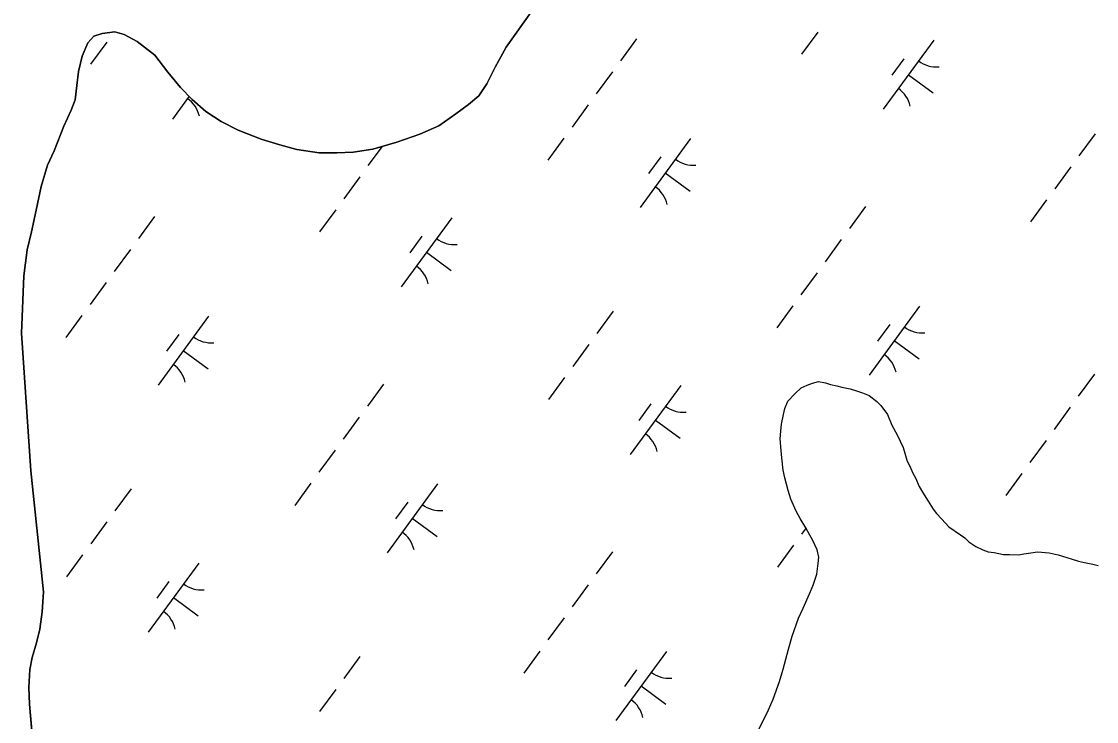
# Model space of a CAD drawing. Extents: x 3905714 to 3926767, y 183354 to 205755.
# Drawn here: x 3922208 to 3922838, y 197403 to 197813 of the extents above; entities that cross this region are included whole.
import ezdxf

# ---------------------------------------------------------------- set-up
doc = ezdxf.new("R2010")
doc.units = 0
doc.layers.add('V-TOPO-SHOR', color=7, linetype='Continuous')
doc.layers.add('V-WETL-SWMP', color=7, linetype='Continuous')

msp = doc.modelspace()

# ---------------------------------------------------------------- linework, layer by layer
at = {"layer": 'V-TOPO-SHOR'}
for points in [[(3922219.2, 197338.04), (3922212.64, 197413.3), (3922212.29, 197423.05), (3922212.91, 197433.57), (3922214.3, 197440.58), (3922216.67, 197449.15), (3922218.65, 197457.14), (3922220.05, 197467.27), (3922220.87, 197479.15), (3922213.52, 197549.94), (3922207.97, 197630.66), (3922209.26, 197664.37), (3922211.26, 197679.57), (3922213.84, 197690.09), (3922216.61, 197702.94), (3922219.58, 197716.77), (3922223.14, 197729.23), (3922227.07, 197737.6), (3922232.77, 197752.01), (3922237.09, 197761.54), (3922239.46, 197767.57), (3922240.46, 197775.96), (3922241.46, 197784.14), (3922243.44, 197793.1), (3922246.79, 197800.88), (3922250.31, 197804.77), (3922255.19, 197806.51), (3922262.6, 197807.45), (3922268.05, 197805.87), (3922275.83, 197801.75), (3922286.14, 197793.72), (3922293.7, 197783.75), (3922301.08, 197774.76), (3922308.07, 197767.72), (3922316.04, 197760.67), (3922324.98, 197754.79), (3922334.9, 197749.69), (3922348.53, 197744.57), (3922359.43, 197741.22), (3922369.36, 197738.45), (3922382.42, 197736.46), (3922392.75, 197736.42), (3922402.3, 197736.78), (3922413.81, 197738.68), (3922428.05, 197742.73), (3922441.52, 197747.36), (3922452.65, 197752.38), (3922462.61, 197759.37), (3922470.04, 197764.8), (3922476.1, 197769.84), (3922480.61, 197776.84), (3922485.52, 197786.77), (3922491.99, 197798.44), (3922502.57, 197813.22), (3922510.02, 197823.72)], [(3922674.99, 197495.63), (3922675.25, 197499.43), (3922674.25, 197503.75), (3922671.48, 197509.59), (3922669.97, 197512.39), (3922667.71, 197516.71), (3922664.43, 197522.05), (3922661.91, 197526.37), (3922658.89, 197533.48), (3922657.38, 197538.56), (3922655.38, 197545.92), (3922654.38, 197550.49), (3922653.65, 197557.6), (3922653.16, 197561.91), (3922652.67, 197568.76), (3922652.94, 197573.33), (3922653.47, 197577.38), (3922654.5, 197582.96), (3922655.27, 197586.51), (3922657.07, 197590.81), (3922661.14, 197595.11), (3922664.96, 197598.65), (3922668.51, 197600.16), (3922671.56, 197601.41), (3922675.12, 197602.42), (3922679.17, 197601.64), (3922682.21, 197600.61), (3922685.76, 197599.84), (3922688.8, 197599.07), (3922693.62, 197598.04), (3922697.92, 197596.76), (3922700.96, 197595.73), (3922704.77, 197594.19), (3922709.32, 197590.62), (3922711.59, 197588.33), (3922715.63, 197582.99), (3922718.15, 197576.9), (3922721.17, 197571.05), (3922724.69, 197563.68), (3922725.7, 197560.38), (3922726.95, 197556.32), (3922729.22, 197551.49), (3922730.47, 197548.7), (3922731.98, 197545.9), (3922734, 197540.82), (3922736.01, 197537.52), (3922739.29, 197532.18), (3922742.32, 197527.6), (3922744.34, 197525.06), (3922747.37, 197521.75), (3922751.41, 197517.17), (3922758.25, 197512.58), (3922760.77, 197510.79), (3922763.3, 197508.5), (3922767.35, 197505.7), (3922771.4, 197503.65), (3922774.44, 197502.63), (3922777.99, 197502.11), (3922783.57, 197501.07), (3922787.12, 197501.06), (3922792.45, 197500.79), (3922795.49, 197501.28), (3922799.55, 197502.03), (3922803.36, 197502.52), (3922810.21, 197501.99), (3922815.53, 197500.7), (3922823.13, 197498.39), (3922827.44, 197497.11), (3922830.98, 197496.33), (3922835.8, 197495.3), (3922839.1, 197494.53)], [(3922639.12, 197396.58), (3922643.21, 197404.68), (3922645.76, 197410), (3922648.57, 197416.08), (3922652.16, 197426.46), (3922654.47, 197433.81), (3922657.56, 197445.47), (3922659.61, 197453.07), (3922663.46, 197463.71), (3922666.01, 197469.54), (3922669.85, 197477.89), (3922671.9, 197482.96), (3922674.2, 197489.54), (3922674.99, 197495.63)]]:
    msp.add_lwpolyline(points, dxfattribs=at)
at = {"layer": 'V-WETL-SWMP'}
for p, q in [((3922510.02, 197823.71), (3922502.57, 197813.22)), ((3922502.57, 197813.22), (3922491.99, 197798.44)), ((3922250.31, 197804.77), (3922246.79, 197800.88)), ((3922257.94, 197801.44), (3922248.49, 197788.53)), ((3922255.19, 197806.5), (3922250.31, 197804.77)), ((3922262.6, 197807.45), (3922255.19, 197806.5)), ((3922268.05, 197805.87), (3922262.6, 197807.45)), ((3922275.83, 197801.75), (3922268.05, 197805.87)), ((3922286.14, 197793.72), (3922275.83, 197801.75)), ((3922568.46, 197803.23), (3922559, 197790.32)), ((3922674.62, 197807.27), (3922665.16, 197794.36)), ((3922742.63, 197802.43), (3922713.08, 197762.1)), ((3922246.79, 197800.88), (3922243.45, 197793.1)), ((3922491.99, 197798.44), (3922485.52, 197786.77)), ((3922243.45, 197793.1), (3922241.46, 197784.14)), ((3922293.7, 197783.75), (3922286.14, 197793.72)), ((3922725.17, 197791.67), (3922718.08, 197781.99)), ((3922241.46, 197784.14), (3922240.46, 197775.95)), ((3922301.08, 197774.76), (3922293.7, 197783.75)), ((3922485.52, 197786.77), (3922480.61, 197776.84)), ((3922554.27, 197783.87), (3922544.81, 197770.96)), ((3922480.61, 197776.84), (3922476.1, 197769.84)), ((3922727.85, 197782.27), (3922742.37, 197771.63)), ((3922240.46, 197775.95), (3922239.46, 197767.58)), ((3922308.07, 197767.72), (3922301.08, 197774.76)), ((3922476.1, 197769.84), (3922470.04, 197764.8)), ((3922239.46, 197767.58), (3922237.09, 197761.54)), ((3922306.18, 197769.62), (3922296.4, 197756.28)), ((3922316.04, 197760.67), (3922308.07, 197767.72)), ((3922470.04, 197764.8), (3922462.61, 197759.36)), ((3922540.09, 197764.51), (3922530.63, 197751.6)), ((3922237.09, 197761.54), (3922232.77, 197752.01)), ((3922324.98, 197754.79), (3922316.04, 197760.67)), ((3922462.61, 197759.36), (3922452.65, 197752.38)), ((3922232.77, 197752.01), (3922227.07, 197737.6)), ((3922334.9, 197749.69), (3922324.98, 197754.79)), ((3922452.65, 197752.38), (3922441.52, 197747.36)), ((3922348.53, 197744.57), (3922334.9, 197749.69)), ((3922359.43, 197741.22), (3922348.53, 197744.57)), ((3922441.52, 197747.36), (3922428.05, 197742.73)), ((3922525.9, 197745.15), (3922516.45, 197732.24)), ((3922600.09, 197744.82), (3922570.54, 197704.49)), ((3922837.16, 197747.68), (3922827.71, 197734.77)), ((3922369.36, 197738.45), (3922359.43, 197741.22)), ((3922382.42, 197736.46), (3922369.36, 197738.45)), ((3922413.81, 197738.68), (3922402.3, 197736.78)), ((3922419.31, 197740.25), (3922411.04, 197728.95)), ((3922428.05, 197742.73), (3922413.81, 197738.68)), ((3922227.07, 197737.6), (3922223.14, 197729.23)), ((3922392.75, 197736.42), (3922382.42, 197736.46)), ((3922402.3, 197736.78), (3922392.75, 197736.42)), ((3922582.63, 197734.05), (3922575.54, 197724.37)), ((3922223.14, 197729.23), (3922219.58, 197716.77)), ((3922822.98, 197728.32), (3922813.52, 197715.41)), ((3922406.31, 197722.49), (3922396.85, 197709.59)), ((3922585.31, 197724.65), (3922599.83, 197714.01)), ((3922219.58, 197716.77), (3922216.61, 197702.94)), ((3922808.8, 197708.96), (3922799.34, 197696.05)), ((3922216.61, 197702.94), (3922213.84, 197690.09)), ((3922392.12, 197703.13), (3922382.67, 197690.23)), ((3922702.63, 197704.92), (3922693.18, 197692.01)), ((3922285.96, 197699.1), (3922276.51, 197686.19)), ((3922460.13, 197698.3), (3922430.58, 197657.97)), ((3922213.84, 197690.09), (3922211.26, 197679.57)), ((3922442.68, 197687.54), (3922435.59, 197677.86)), ((3922688.45, 197685.56), (3922678.99, 197672.65)), ((3922211.26, 197679.57), (3922209.26, 197664.37)), ((3922271.78, 197679.74), (3922262.32, 197666.83)), ((3922445.36, 197678.14), (3922459.88, 197667.5)), ((3922209.26, 197664.37), (3922207.97, 197630.66)), ((3922674.27, 197666.2), (3922664.81, 197653.29)), ((3922257.59, 197660.38), (3922248.14, 197647.47)), ((3922660.08, 197646.84), (3922650.63, 197633.93)), ((3922734.27, 197646.51), (3922704.72, 197606.18)), ((3922243.41, 197641.02), (3922233.95, 197628.11)), ((3922317.59, 197640.69), (3922288.04, 197600.35)), ((3922554.67, 197643.55), (3922545.21, 197630.64)), ((3922716.81, 197635.75), (3922709.72, 197626.07)), ((3922207.97, 197630.66), (3922213.53, 197549.94)), ((3922300.14, 197629.92), (3922293.05, 197620.24)), ((3922719.49, 197626.35), (3922734.01, 197615.71)), ((3922302.82, 197620.52), (3922317.34, 197609.88)), ((3922540.49, 197624.19), (3922531.03, 197611.28)), ((3922836.81, 197606.62), (3922827.36, 197593.71)), ((3922420.14, 197600.79), (3922410.68, 197587.88)), ((3922526.3, 197604.83), (3922516.85, 197591.92)), ((3922594.31, 197600), (3922564.76, 197559.66)), ((3922664.96, 197598.65), (3922668.51, 197600.16)), ((3922668.51, 197600.16), (3922671.56, 197601.41)), ((3922671.56, 197601.41), (3922675.12, 197602.42)), ((3922675.12, 197602.42), (3922679.17, 197601.64)), ((3922679.17, 197601.64), (3922682.21, 197600.61)), ((3922682.21, 197600.61), (3922685.76, 197599.84)), ((3922685.76, 197599.84), (3922688.8, 197599.07)), ((3922657.07, 197590.81), (3922661.14, 197595.11)), ((3922661.14, 197595.11), (3922664.96, 197598.65)), ((3922688.8, 197599.07), (3922693.62, 197598.04)), ((3922693.62, 197598.04), (3922697.93, 197596.75)), ((3922697.93, 197596.75), (3922700.96, 197595.73)), ((3922700.96, 197595.73), (3922704.76, 197594.19)), ((3922704.76, 197594.19), (3922709.32, 197590.62)), ((3922576.86, 197589.23), (3922569.77, 197579.55)), ((3922655.27, 197586.51), (3922657.07, 197590.81)), ((3922709.32, 197590.62), (3922711.59, 197588.33)), ((3922711.59, 197588.33), (3922715.63, 197582.99)), ((3922822.63, 197587.26), (3922813.17, 197574.35)), ((3922405.96, 197581.43), (3922396.5, 197568.52)), ((3922653.47, 197577.38), (3922654.5, 197582.96)), ((3922654.5, 197582.96), (3922655.27, 197586.51)), ((3922715.63, 197582.99), (3922718.15, 197576.9)), ((3922579.54, 197579.83), (3922594.06, 197569.19)), ((3922652.94, 197573.33), (3922653.47, 197577.38)), ((3922718.15, 197576.9), (3922721.17, 197571.05)), ((3922652.67, 197568.76), (3922652.94, 197573.33)), ((3922653.16, 197561.91), (3922652.67, 197568.76)), ((3922721.17, 197571.05), (3922724.69, 197563.68)), ((3922391.77, 197562.07), (3922382.32, 197549.16)), ((3922653.65, 197557.6), (3922653.16, 197561.91)), ((3922724.69, 197563.68), (3922725.7, 197560.38)), ((3922808.45, 197567.89), (3922798.99, 197554.99)), ((3922654.38, 197550.49), (3922653.65, 197557.6)), ((3922725.7, 197560.38), (3922726.95, 197556.32)), ((3922726.95, 197556.32), (3922729.21, 197551.49)), ((3922213.53, 197549.94), (3922220.87, 197479.15)), ((3922655.38, 197545.92), (3922654.38, 197550.49)), ((3922729.21, 197551.49), (3922730.47, 197548.7)), ((3922657.39, 197538.56), (3922655.38, 197545.92)), ((3922730.47, 197548.7), (3922731.98, 197545.9)), ((3922731.98, 197545.9), (3922734, 197540.82)), ((3922794.26, 197548.53), (3922784.81, 197535.63)), ((3922272.18, 197539.42), (3922262.72, 197526.51)), ((3922377.59, 197542.71), (3922368.13, 197529.8)), ((3922451.77, 197542.38), (3922422.22, 197502.05)), ((3922658.89, 197533.48), (3922657.39, 197538.56)), ((3922734, 197540.82), (3922736.01, 197537.52)), ((3922736.01, 197537.52), (3922739.29, 197532.18)), ((3922434.32, 197531.61), (3922427.23, 197521.93)), ((3922661.91, 197526.37), (3922658.89, 197533.48)), ((3922739.29, 197532.18), (3922742.32, 197527.6)), ((3922664.43, 197522.05), (3922661.91, 197526.37)), ((3922742.32, 197527.6), (3922744.34, 197525.06)), ((3922744.34, 197525.06), (3922747.37, 197521.75)), ((3922257.99, 197520.06), (3922248.54, 197507.15)), ((3922437, 197522.21), (3922451.52, 197511.58)), ((3922667.71, 197516.71), (3922664.43, 197522.05)), ((3922747.37, 197521.75), (3922751.41, 197517.17)), ((3922667.81, 197516.52), (3922665.21, 197512.98)), ((3922669.97, 197512.39), (3922667.71, 197516.71)), ((3922671.48, 197509.59), (3922669.97, 197512.39)), ((3922751.41, 197517.17), (3922758.25, 197512.58)), ((3922758.25, 197512.58), (3922760.77, 197510.79)), ((3922660.48, 197506.52), (3922651.03, 197493.62)), ((3922674.25, 197503.75), (3922671.48, 197509.59)), ((3922760.77, 197510.79), (3922763.3, 197508.5)), ((3922763.3, 197508.5), (3922767.35, 197505.7)), ((3922767.35, 197505.7), (3922771.4, 197503.65)), ((3922243.81, 197500.7), (3922234.35, 197487.79)), ((3922554.32, 197502.48), (3922544.86, 197489.58)), ((3922675.25, 197499.43), (3922674.25, 197503.75)), ((3922674.99, 197495.63), (3922675.25, 197499.43)), ((3922771.4, 197503.65), (3922774.44, 197502.63)), ((3922774.44, 197502.63), (3922777.99, 197502.11)), ((3922777.99, 197502.11), (3922783.57, 197501.07)), ((3922783.57, 197501.07), (3922787.12, 197501.06)), ((3922787.12, 197501.06), (3922792.45, 197500.79)), ((3922792.45, 197500.79), (3922795.49, 197501.28)), ((3922795.49, 197501.28), (3922799.55, 197502.03)), ((3922799.55, 197502.03), (3922803.36, 197502.52)), ((3922803.36, 197502.52), (3922810.21, 197501.99)), ((3922810.21, 197501.99), (3922815.53, 197500.7)), ((3922815.53, 197500.7), (3922823.13, 197498.39)), ((3922311.82, 197495.87), (3922282.27, 197455.53)), ((3922674.2, 197489.54), (3922674.99, 197495.63)), ((3922823.13, 197498.39), (3922827.44, 197497.11)), ((3922827.44, 197497.11), (3922830.98, 197496.34)), ((3922830.98, 197496.34), (3922835.8, 197495.3)), ((3922835.8, 197495.3), (3922839.1, 197494.53)), ((3922671.9, 197482.96), (3922674.2, 197489.54)), ((3922294.36, 197485.1), (3922287.27, 197475.42)), ((3922540.14, 197483.12), (3922530.68, 197470.22)), ((3922669.85, 197477.89), (3922671.9, 197482.96)), ((3922220.87, 197479.15), (3922220.05, 197467.27)), ((3922297.04, 197475.7), (3922311.56, 197465.06)), ((3922666.01, 197469.54), (3922669.85, 197477.89)), ((3922663.46, 197463.71), (3922666.01, 197469.54)), ((3922220.05, 197467.27), (3922218.65, 197457.14)), ((3922525.95, 197463.76), (3922516.5, 197450.86)), ((3922659.61, 197453.07), (3922663.46, 197463.71)), ((3922218.65, 197457.14), (3922216.67, 197449.15)), ((3922216.67, 197449.15), (3922214.3, 197440.58)), ((3922657.56, 197445.47), (3922659.61, 197453.07)), ((3922511.77, 197444.4), (3922502.31, 197431.5)), ((3922585.95, 197444.08), (3922556.4, 197403.74)), ((3922654.47, 197433.81), (3922657.56, 197445.47)), ((3922214.3, 197440.58), (3922212.91, 197433.57)), ((3922406.36, 197441.11), (3922396.9, 197428.21)), ((3922212.91, 197433.57), (3922212.29, 197423.05)), ((3922568.5, 197433.31), (3922561.41, 197423.63)), ((3922652.16, 197426.46), (3922654.47, 197433.81)), ((3922571.18, 197423.91), (3922585.7, 197413.27)), ((3922648.57, 197416.08), (3922652.16, 197426.46)), ((3922212.29, 197423.05), (3922212.65, 197413.3)), ((3922392.17, 197421.75), (3922382.72, 197408.85)), ((3922212.65, 197413.3), (3922219.2, 197338.04)), ((3922645.76, 197410), (3922648.57, 197416.08)), ((3922639.12, 197396.58), (3922643.21, 197404.68)), ((3922643.21, 197404.68), (3922645.76, 197410))]:
    msp.add_line(p, q, dxfattribs=at)
for centre, start, end in [((3922744.37, 197804.41), 232.99998, 274.54364), ((3922711.72, 197759.85), 12.99998, 54.54364), ((3922295.04, 197754.02), 12.99998, 54.54364), ((3922601.83, 197746.79), 232.99998, 274.54364), ((3922569.18, 197702.23), 12.99998, 54.54364), ((3922461.87, 197700.28), 232.99998, 274.54364), ((3922429.22, 197655.71), 12.99998, 54.54364), ((3922736.01, 197648.49), 232.99998, 274.54364), ((3922319.33, 197642.66), 232.99998, 274.54364), ((3922286.68, 197598.1), 12.99998, 54.54364), ((3922703.36, 197603.92), 12.99998, 54.54364), ((3922596.05, 197601.97), 232.99998, 274.54364), ((3922563.4, 197557.41), 12.99998, 54.54364), ((3922453.51, 197544.36), 232.99998, 274.54364), ((3922420.86, 197499.79), 12.99998, 54.54364), ((3922313.56, 197497.84), 232.99998, 274.54364), ((3922280.91, 197453.28), 12.99998, 54.54364), ((3922587.69, 197446.05), 232.99998, 274.54364), ((3922555.04, 197401.49), 12.99998, 54.54364)]:
    msp.add_arc(centre, 17.62, start, end, dxfattribs=at)

doc.saveas('drawing.dxf')
